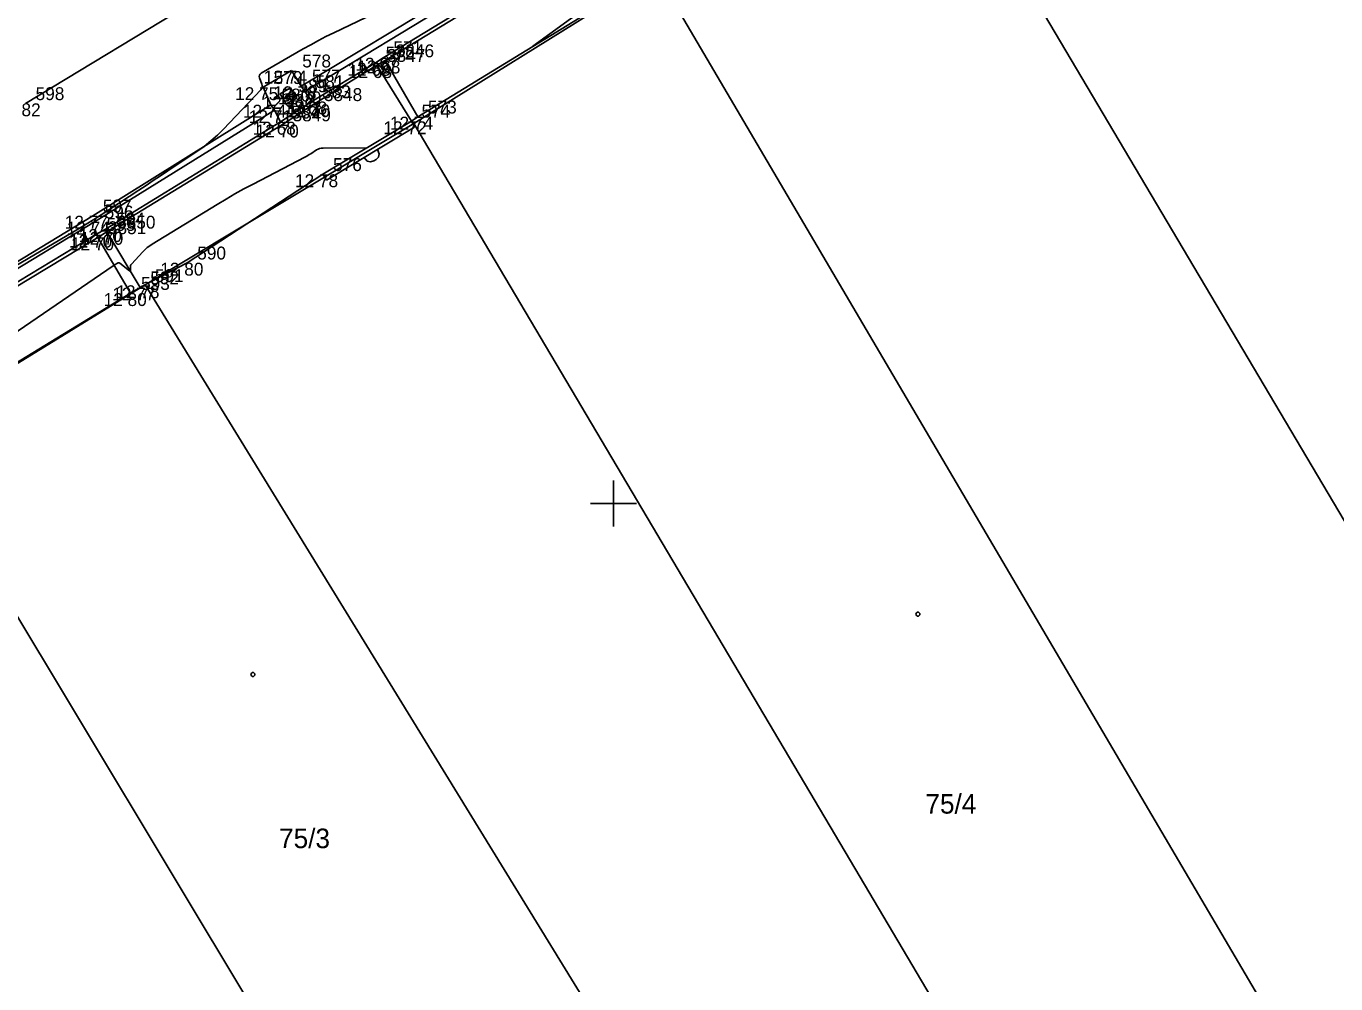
# Model space of a CAD drawing. Extents: x -703403 to -701924, y -1022520 to -1021856.
# Drawn here: x -703237.75 to -703209.32, y -1022160.42 to -1022139.64 of the extents above; entities that cross this region are included whole.
import ezdxf

# ---------------------------------------------------------------- set-up
doc = ezdxf.new("R2010")
doc.units = 0
for name, color, linetype in [('Ex_Minor Contours', 7, 'Continuous'), ('Z_body', 7, 'Continuous'), ('Z_body_cisla', 7, 'Continuous'), ('Z_body_vysky_redukovane', 7, 'Continuous'), ('Z_budova', 7, 'Continuous'), ('Z_hektometricka_sit', 7, 'Continuous'), ('Z_katastr_cisla_stavebni', 7, 'Continuous'), ('Z_katastr_hranice', 7, 'Continuous'), ('Z_katastr_vnitrni_kresba', 7, 'Continuous'), ('Z_katastr_znacky_budov', 7, 'Continuous'), ('Z_komunikace', 7, 'Continuous'), ('Z_komunikace_osa', 7, 'Continuous'), ('Z_obruba', 7, 'Continuous'), ('Z_ploty', 7, 'Continuous'), ('Z_ploty_znacky', 7, 'Continuous'), ('Z_rozhranni', 7, 'Continuous'), ('Z_site_kanalizace_znaky', 7, 'Continuous'), ('Z_vstupy', 7, 'Continuous'), ('Z_zlabek', 7, 'Continuous')]:
    doc.layers.add(name, color=color, linetype=linetype)

# ---------------------------------------------------------------- blocks, each defined once
blk = doc.blocks.new('POINT_DISPLAY')
blk.add_line((0, 0), (0, 0))
blk = doc.blocks.new('Z46260')
for p, q in [((0.13, 0.13), (-0.13, 0.13)), ((-0.13, 0.13), (-0.13, -0.13)), ((0.13, 0), (-0.13, 0)), ((0.13, -0.13), (0.13, 0.13)), ((-0.13, -0.13), (0.13, -0.13))]:
    blk.add_line(p, q)
blk = doc.blocks.new('Z216')
for p, q in [((-0.17, 0), (-0.15, 0.1)), ((-0.15, 0.1), (-0.1, 0.15)), ((-0.1, 0.15), (-0.03, 0.17)), ((-0.03, 0.17), (0.03, 0.17)), ((0.03, 0.17), (0.1, 0.15)), ((0.1, 0.15), (0.15, 0.1)), ((0.15, 0.1), (0.17, 0))]:
    blk.add_line(p, q)

msp = doc.modelspace()

# ---------------------------------------------------------------- linework, layer by layer
at = {"layer": 'Ex_Minor Contours'}
for points in [[(-703240.471, -1022146.301), (-703236.616, -1022144.033), (-703236.45, -1022143.934), (-703236.286, -1022143.833), (-703236.123, -1022143.729), (-703235.961, -1022143.624), (-703235.31, -1022143.196), (-703235.152, -1022143.091), (-703234.994, -1022142.986), (-703234.835, -1022142.881), (-703234.677, -1022142.776), (-703234.046, -1022142.354), (-703233.891, -1022142.245), (-703233.744, -1022142.127), (-703233.603, -1022142.001), (-703233.469, -1022141.868), (-703232.66, -1022141.013), (-703232.64, -1022140.985), (-703232.629, -1022140.956), (-703232.628, -1022140.925), (-703232.636, -1022140.892), (-703232.687, -1022140.757), (-703232.694, -1022140.725), (-703232.69, -1022140.697), (-703232.676, -1022140.673), (-703232.65, -1022140.653), (-703231.738, -1022140.128), (-703231.575, -1022140.036), (-703231.41, -1022139.947), (-703231.244, -1022139.862), (-703231.075, -1022139.779), (-703226.738, -1022137.698)], [(-703224.05, -1022138.41), (-703224.316, -1022138.38), (-703224.32, -1022138.379), (-703224.324, -1022138.38), (-703224.327, -1022138.381), (-703224.331, -1022138.382), (-703224.348, -1022138.39), (-703224.354, -1022138.393), (-703224.358, -1022138.395), (-703224.817, -1022138.675), (-703224.894, -1022138.723), (-703224.97, -1022138.773), (-703225.045, -1022138.824), (-703225.119, -1022138.877), (-703226.755, -1022140.07)], [(-703230.35, -1022142.275), (-703231.309, -1022142.28), (-703231.346, -1022142.282), (-703231.382, -1022142.29), (-703231.416, -1022142.303), (-703231.449, -1022142.321), (-703231.576, -1022142.404), (-703231.608, -1022142.424), (-703231.641, -1022142.443), (-703231.674, -1022142.462), (-703231.707, -1022142.48), (-703232.829, -1022143.064), (-703233.026, -1022143.169), (-703233.221, -1022143.277), (-703233.415, -1022143.388), (-703233.606, -1022143.503), (-703235.016, -1022144.365), (-703235.072, -1022144.402), (-703235.124, -1022144.442), (-703235.174, -1022144.485), (-703235.221, -1022144.533), (-703235.47, -1022144.799), (-703235.48, -1022144.813), (-703235.487, -1022144.827), (-703235.491, -1022144.843), (-703235.492, -1022144.86), (-703235.488, -1022144.929), (-703235.489, -1022144.943), (-703235.493, -1022144.95), (-703235.501, -1022144.95), (-703235.513, -1022144.943), (-703235.722, -1022144.783), (-703235.734, -1022144.776), (-703235.745, -1022144.773), (-703235.758, -1022144.775), (-703235.77, -1022144.78), (-703235.82, -1022144.81), (-703235.832, -1022144.818), (-703235.845, -1022144.825), (-703235.857, -1022144.833), (-703235.869, -1022144.841), (-703238.35, -1022146.528)]]:
    msp.add_lwpolyline(points, dxfattribs=at)
at = {"layer": 'Z_budova'}
for p, q in [((-703224.26, -1022138.54), (-703229.25, -1022141.6)), ((-703229.25, -1022141.6), (-703229.39, -1022141.7)), ((-703229.39, -1022141.7), (-703229.32, -1022141.83)), ((-703235.49, -1022145.43), (-703240.4, -1022148.43)), ((-703235.28, -1022145.31), (-703235.49, -1022145.43)), ((-703235.19, -1022145.26), (-703235.28, -1022145.31))]:
    msp.add_line(p, q, dxfattribs=at)
at = {"layer": 'Z_hektometricka_sit'}
for p, q in [((-703225, -1022149.5), (-703225, -1022150.5)), ((-703225.5, -1022150), (-703224.5, -1022150))]:
    msp.add_line(p, q, dxfattribs=at)
at = {"layer": 'Z_katastr_hranice'}
for p, q in [((-703196.15, -1022172.3), (-703218.31, -1022134.88)), ((-703224.07, -1022138.47), (-703229.34, -1022141.75)), ((-703229.34, -1022141.75), (-703235.17, -1022145.25)), ((-703219.97, -1022157.56), (-703229.34, -1022141.75)), ((-703235.17, -1022145.25), (-703240.36, -1022148.44)), ((-703230.91, -1022164.15), (-703240.36, -1022148.44)), ((-703213.63, -1022168.27), (-703219.97, -1022157.56))]:
    msp.add_line(p, q, dxfattribs=at)
at = {"layer": 'Z_katastr_vnitrni_kresba'}
for p, q in [((-703224.07, -1022138.47), (-703208.36, -1022165.17)), ((-703225.6, -1022160.83), (-703235.17, -1022145.25))]:
    msp.add_line(p, q, dxfattribs=at)
at = {"layer": 'Z_katastr_znacky_budov'}
for centre in [(-703218.392, -1022152.4), (-703232.832, -1022153.71)]:
    msp.add_circle(centre, 0.0437, dxfattribs=at)
at = {"layer": 'Z_komunikace'}
for p, q in [((-703225.18, -1022136.95), (-703231.78, -1022140.94)), ((-703231.99, -1022140.6), (-703232.61, -1022140.96)), ((-703231.78, -1022140.94), (-703231.99, -1022140.6)), ((-703232.61, -1022140.96), (-703232.44, -1022141.34)), ((-703232.44, -1022141.34), (-703236.31, -1022143.75)), ((-703236.31, -1022143.75), (-703243.46, -1022148.11))]:
    msp.add_line(p, q, dxfattribs=at)
at = {"layer": 'Z_komunikace_osa'}
msp.add_line((-703226.8, -1022134.67), (-703237.77, -1022141.31), dxfattribs=at)
at = {"layer": 'Z_obruba'}
for p, q in [((-703225.09, -1022137.04), (-703231.7, -1022141.05)), ((-703229.96, -1022140.38), (-703224.99, -1022137.35)), ((-703231.51, -1022141.33), (-703230.14, -1022140.48)), ((-703230.14, -1022140.48), (-703229.96, -1022140.38)), ((-703232.36, -1022141.46), (-703236.27, -1022143.88)), ((-703232.19, -1022141.77), (-703231.51, -1022141.33)), ((-703236, -1022144.1), (-703232.19, -1022141.77)), ((-703236.27, -1022143.88), (-703243.4, -1022148.21)), ((-703241.45, -1022147.39), (-703236.2, -1022144.22)), ((-703236.2, -1022144.22), (-703236, -1022144.1))]:
    msp.add_line(p, q, dxfattribs=at)
at = {"layer": 'Z_ploty'}
for p, q in [((-703229.39, -1022141.7), (-703231.31, -1022142.85)), ((-703229.32, -1022141.83), (-703231.23, -1022142.98)), ((-703231.31, -1022142.85), (-703231.23, -1022142.98))]:
    msp.add_line(p, q, dxfattribs=at)
at = {"layer": 'Z_rozhranni'}
for p, q in [((-703231.78, -1022140.94), (-703231.7, -1022141.05)), ((-703231.7, -1022141.05), (-703231.55, -1022141.27)), ((-703232.44, -1022141.34), (-703232.36, -1022141.46)), ((-703232.36, -1022141.46), (-703232.23, -1022141.71))]:
    msp.add_line(p, q, dxfattribs=at)
at = {"layer": 'Z_vstupy'}
for q in [(-703231.31, -1022142.85), (-703235.19, -1022145.26)]:
    msp.add_line((-703234.26, -1022144.77), q, dxfattribs=at)
at = {"layer": 'Z_zlabek'}
for p, q in [((-703230, -1022140.32), (-703225.02, -1022137.29)), ((-703230.17, -1022140.43), (-703230, -1022140.32)), ((-703231.55, -1022141.27), (-703230.17, -1022140.43)), ((-703230.14, -1022140.48), (-703229.39, -1022141.7)), ((-703229.25, -1022141.6), (-703229.96, -1022140.38)), ((-703232.23, -1022141.71), (-703231.55, -1022141.27)), ((-703236.03, -1022144.04), (-703232.23, -1022141.71)), ((-703236.24, -1022144.16), (-703236.03, -1022144.04)), ((-703241.49, -1022147.33), (-703236.24, -1022144.16)), ((-703235.49, -1022145.43), (-703236.2, -1022144.22)), ((-703236, -1022144.1), (-703235.28, -1022145.31))]:
    msp.add_line(p, q, dxfattribs=at)

# ---------------------------------------------------------------- block references
at = {"layer": 'Z_body'}
for p in [(-703230, -1022140.32), (-703231.99, -1022140.6), (-703230.17, -1022140.43), (-703230.14, -1022140.48), (-703229.96, -1022140.38), (-703231.78, -1022140.94), (-703232.61, -1022140.96), (-703232.06, -1022141.15), (-703231.7, -1022141.05), (-703232.44, -1022141.34), (-703232.36, -1022141.46), (-703231.55, -1022141.27), (-703231.51, -1022141.33), (-703232.23, -1022141.71), (-703232.19, -1022141.77), (-703229.39, -1022141.7), (-703229.25, -1022141.6), (-703231.31, -1022142.85), (-703236.31, -1022143.75), (-703236.27, -1022143.88), (-703236.03, -1022144.04), (-703236.24, -1022144.16), (-703236.2, -1022144.22), (-703236, -1022144.1), (-703234.26, -1022144.77), (-703235.49, -1022145.43), (-703235.28, -1022145.31), (-703235.19, -1022145.26)]:
    msp.add_blockref('POINT_DISPLAY', p, dxfattribs=at)
at = {"layer": 'Z_ploty_znacky', "rotation": -149.20000000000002}
msp.add_blockref('Z216', (-703230.27, -1022142.4), dxfattribs=at)
at = {"layer": 'Z_site_kanalizace_znaky', "rotation": 29.699999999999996}
msp.add_blockref('Z46260', (-703232.06, -1022141.15), dxfattribs=at)

# ---------------------------------------------------------------- texts
at = {"layer": 'Z_body_cisla'}
for s, p in [('572', (-703229.95, -1022140.36)), ('571', (-703229.78, -1022140.24)), ('3846', (-703229.73, -1022140.31)), ('578', (-703231.76, -1022140.53)), ('3847', (-703229.92, -1022140.41)), ('579', (-703232.38, -1022140.89)), ('577', (-703231.55, -1022140.86)), ('589', (-703231.84, -1022141.07)), ('581', (-703231.47, -1022140.98)), ('583', (-703231.33, -1022141.2)), ('598', (-703237.55, -1022141.24)), ('580', (-703232.21, -1022141.27)), ('582', (-703232.13, -1022141.39)), ('3848', (-703231.29, -1022141.26)), ('584', (-703232, -1022141.64)), ('3849', (-703231.97, -1022141.7)), ('574', (-703229.17, -1022141.62)), ('573', (-703229.03, -1022141.53)), ('576', (-703231.09, -1022142.78)), ('597', (-703236.09, -1022143.68)), ('596', (-703236.05, -1022143.81)), ('594', (-703235.8, -1022143.96)), ('3850', (-703235.78, -1022144.03)), ('595', (-703236.01, -1022144.08)), ('3851', (-703235.98, -1022144.15)), ('590', (-703234.04, -1022144.7)), ('591', (-703234.96, -1022145.19)), ('593', (-703235.26, -1022145.36)), ('592', (-703235.06, -1022145.24))]:
    msp.add_text(s, height=0.28, dxfattribs=at).set_placement(p)
at = {"layer": 'Z_body_vysky_redukovane'}
for s, p in [('12 67', (-703230.607, -1022140.6)), ('12 74', (-703232.597, -1022140.88)), ('12 68', (-703230.777, -1022140.71)), ('12 68', (-703230.747, -1022140.76)), ('12 68', (-703230.567, -1022140.66)), ('12 73', (-703232.387, -1022141.22)), ('12 75', (-703233.217, -1022141.24)), ('12 71', (-703232.62, -1022141.43)), ('12 70', (-703232.283, -1022141.33)), ('12 82', (-703238.377, -1022141.59)), ('12 74', (-703233.047, -1022141.62)), ('12 71', (-703232.92, -1022141.74)), ('12 68', (-703232.157, -1022141.55)), ('12 70', (-703232.093, -1022141.61)), ('12 68', (-703232.837, -1022141.99)), ('12 70', (-703232.773, -1022142.05)), ('12 72', (-703229.997, -1022141.98)), ('12 74', (-703229.857, -1022141.88)), ('12 78', (-703231.917, -1022143.13)), ('12 77', (-703236.917, -1022144.03)), ('12 74', (-703236.877, -1022144.16)), ('12 70', (-703236.613, -1022144.32)), ('12 70', (-703236.823, -1022144.44)), ('12 70', (-703236.783, -1022144.5)), ('12 70', (-703236.583, -1022144.38)), ('12 80', (-703234.843, -1022145.05)), ('12 80', (-703236.073, -1022145.71)), ('12 77', (-703235.887, -1022145.59)), ('12 78', (-703235.797, -1022145.54))]:
    msp.add_text(s, height=0.28, dxfattribs=at).set_placement(p)
at = {"layer": 'Z_katastr_cisla_stavebni'}
for s, p in [('75/4', (-703218.228, -1022156.73)), ('75/3', (-703232.263, -1022157.48))]:
    msp.add_text(s, height=0.425, dxfattribs=at).set_placement(p)

doc.saveas('drawing.dxf')
